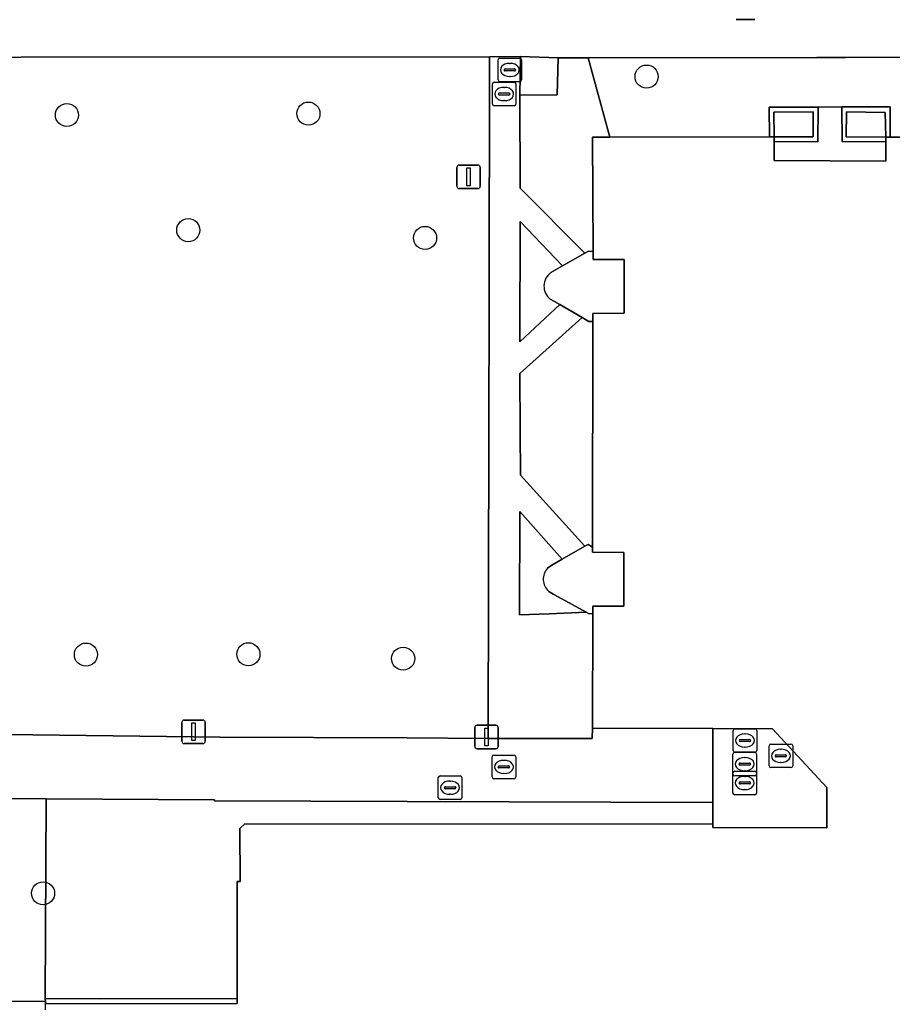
# Model space of a CAD drawing. Extents: x 161477 to 163040, y 383680 to 384871.
# Drawn here: x 162087.32 to 162124.28, y 384329.19 to 384370.84 of the extents above; entities that cross this region are included whole.
import ezdxf

# ---------------------------------------------------------------- set-up
doc = ezdxf.new("R2010")
doc.units = 0
for name, color, linetype in [('IMGEO_Boom', 7, 'Continuous'), ('IMGEO_Groenvoorziening', 7, 'Continuous'), ('IMGEO_Lichtmast', 7, 'Continuous'), ('IMGEO_Muur', 7, 'Continuous'), ('IMGEO_Pand', 7, 'Continuous'), ('IMGEO_Rioolput', 7, 'Continuous'), ('IMGEO_Terreindeel_gesloten', 7, 'Continuous'), ('IMGEO_Voetpad_gesloten', 7, 'Continuous'), ('IMGEO_Voetpad_open', 7, 'Continuous')]:
    doc.layers.add(name, color=color, linetype=linetype)

msp = doc.modelspace()

# ---------------------------------------------------------------- linework, layer by layer
at = {"layer": 'IMGEO_Boom'}
for centre in [(162113.87, 384368.43), (162089.32, 384366.8), (162099.55, 384366.86), (162094.46, 384361.92), (162104.49, 384361.59), (162090.124, 384343.93), (162097.007, 384343.944), (162103.56, 384343.76), (162088.31, 384333.814)]:
    msp.add_circle(centre, 0.489, dxfattribs=at)
at = {"layer": 'IMGEO_Groenvoorziening'}
for points in [[(162107.21, 384359.022), (162107.223, 384369.267), (162067.513, 384369.237), (162067.575, 384353.526), (162072.983, 384353.555), (162085.555, 384353.631), (162085.547, 384351.071), (162085.589, 384340.566), (162095.814, 384340.434), (162103.726, 384340.397), (162107.158, 384340.381), (162107.194, 384353.343)], [(162111.398, 384369.223), (162110.13, 384369.222), (162110.08, 384367.653), (162108.508, 384367.646), (162108.522, 384363.699), (162111.26, 384360.94), (162111.408, 384361.024), (162111.608, 384361.022), (162111.587, 384365.867), (162112.308, 384365.868)], [(162134.918, 384367.797), (162134.938, 384369.262), (162122.291, 384369.238), (162121.082, 384369.243), (162111.398, 384369.223), (162112.308, 384365.868), (162119.075, 384365.875), (162119.07, 384367.135), (162121.137, 384367.139), (162122.141, 384367.14), (162124.182, 384367.144), (162124.189, 384365.862), (162131.696, 384365.862), (162134.891, 384365.885)], [(162120.927, 384365.881), (162120.923, 384366.931), (162119.254, 384366.925), (162119.275, 384365.875)], [(162123.98, 384366.912), (162122.34, 384366.931), (162122.328, 384365.881), (162123.999, 384365.862)], [(162111.597, 384358.053), (162111.427, 384358.053), (162111.145, 384358.216), (162108.498, 384355.841), (162108.515, 384353.41), (162108.527, 384351.529), (162111.25, 384348.521), (162111.393, 384348.603), (162111.586, 384348.481), (162111.586, 384348.603)], [(162119.207, 384340.784), (162116.677, 384340.794), (162116.681, 384337.659), (162116.682, 384336.75), (162116.682, 384336.6), (162121.502, 384336.596), (162121.503, 384338.296)], [(162088.438, 384337.813), (162085.612, 384337.826), (162085.587, 384329.245), (162088.409, 384329.235), (162088.397, 384329.356)], [(162096.525, 384334.315), (162096.655, 384334.315), (162096.647, 384336.563), (162096.859, 384336.765), (162116.682, 384336.75), (162116.681, 384337.659), (162103.726, 384337.707), (162095.575, 384337.737), (162095.569, 384337.778), (162088.438, 384337.813), (162088.397, 384329.356), (162090.705, 384329.339), (162096.53, 384329.351)]]:
    msp.add_lwpolyline(points, close=True, dxfattribs=at)
for points in [[(162110.315, 384360.403), (162108.514, 384362.281), (162108.502, 384357.19), (162110.192, 384358.765), (162109.975, 384358.89), (162109.788, 384358.998)], [(162109.819, 384360.121), (162110.315, 384360.403)], [(162108.498, 384349.99), (162108.492, 384345.614), (162109.744, 384345.663), (162111.31, 384345.726), (162110.12, 384346.385), (162109.916, 384346.497), (162109.73, 384346.612)], [(162109.68, 384347.592), (162109.854, 384347.724), (162110.3, 384347.978), (162108.498, 384349.99)]]:
    msp.add_lwpolyline(points, dxfattribs=at)
for centre, radius, start, end in [((162110.228, 384359.548), 0.704, 125.4939, 231.3436), ((162110.174, 384347.126), 0.679, 136.6563, 229.1852)]:
    msp.add_arc(centre, radius, start, end, dxfattribs=at)
at = {"layer": 'IMGEO_Lichtmast'}
for p, q in [((162118.453, 384370.841), (162117.663, 384370.841)), ((162117.663, 384370.841), (162118.453, 384370.841)), ((162105.835, 384363.78), (162105.835, 384364.58)), ((162105.835, 384364.58), (162105.835, 384363.78)), ((162105.935, 384364.68), (162106.725, 384364.68)), ((162106.725, 384364.68), (162105.935, 384364.68)), ((162106.825, 384364.58), (162106.825, 384363.78)), ((162106.825, 384363.78), (162106.825, 384364.58)), ((162106.725, 384363.68), (162105.935, 384363.68)), ((162105.935, 384363.68), (162106.725, 384363.68)), ((162094.189, 384340.259), (162094.189, 384341.059)), ((162094.189, 384341.059), (162094.189, 384340.259)), ((162094.289, 384341.159), (162095.079, 384341.159)), ((162095.079, 384341.159), (162094.289, 384341.159)), ((162095.179, 384341.059), (162095.179, 384340.259)), ((162095.179, 384340.259), (162095.179, 384341.059)), ((162106.595, 384340.04), (162106.595, 384340.84)), ((162106.595, 384340.84), (162106.595, 384340.04)), ((162106.695, 384340.94), (162107.485, 384340.94)), ((162107.485, 384340.94), (162106.695, 384340.94)), ((162107.585, 384340.84), (162107.585, 384340.04)), ((162107.585, 384340.04), (162107.585, 384340.84)), ((162095.079, 384340.159), (162094.289, 384340.159)), ((162094.289, 384340.159), (162095.079, 384340.159)), ((162107.485, 384339.94), (162106.695, 384339.94)), ((162106.695, 384339.94), (162107.485, 384339.94))]:
    msp.add_line(p, q, dxfattribs=at)
for points in [[(162106.255, 384364.555), (162106.405, 384364.555), (162106.405, 384363.805), (162106.255, 384363.805), (162106.255, 384364.555)], [(162094.609, 384341.034), (162094.759, 384341.034), (162094.759, 384340.284), (162094.609, 384340.284), (162094.609, 384341.034)], [(162107.015, 384340.815), (162107.165, 384340.815), (162107.165, 384340.065), (162107.015, 384340.065), (162107.015, 384340.815)]]:
    msp.add_lwpolyline(points, dxfattribs=at)
for centre, start, end in [((162105.935, 384364.58), 90, 180), ((162105.935, 384364.58), 90, 180), ((162106.725, 384364.58), 0, 90), ((162106.725, 384364.58), 360, 90), ((162105.935, 384363.78), 180, 270), ((162105.935, 384363.78), 180, 270), ((162106.725, 384363.78), 270, 0), ((162106.725, 384363.78), 270, 0), ((162094.289, 384341.059), 90, 180), ((162094.289, 384341.059), 90, 180), ((162095.079, 384341.059), 0, 90), ((162095.079, 384341.059), 360, 90), ((162106.695, 384340.84), 90, 180), ((162106.695, 384340.84), 90, 180), ((162107.485, 384340.84), 0, 90), ((162107.485, 384340.84), 360, 90), ((162094.289, 384340.259), 180, 270), ((162094.289, 384340.259), 180, 270), ((162095.079, 384340.259), 270, 0), ((162095.079, 384340.259), 270, 0), ((162106.695, 384340.04), 180, 270), ((162106.695, 384340.04), 180, 270), ((162107.485, 384340.04), 270, 0), ((162107.485, 384340.04), 270, 0)]:
    msp.add_arc(centre, 0.1, start, end, dxfattribs=at)
at = {"layer": 'IMGEO_Muur'}
for points in [[(162119.07, 384367.135), (162119.075, 384365.875), (162119.275, 384365.875), (162119.275, 384365.675), (162121.127, 384365.66), (162121.137, 384367.139)], [(162119.275, 384365.875), (162119.254, 384366.925), (162120.923, 384366.931), (162120.927, 384365.881)], [(162122.141, 384367.14), (162122.15, 384365.672), (162123.999, 384365.662), (162123.999, 384365.862), (162124.189, 384365.862), (162124.182, 384367.144)], [(162123.999, 384365.862), (162122.328, 384365.881), (162122.34, 384366.931), (162123.98, 384366.912)], [(162096.53, 384329.351), (162090.705, 384329.339), (162088.397, 384329.356), (162088.409, 384329.235), (162088.407, 384329.147), (162096.53, 384329.151)]]:
    msp.add_lwpolyline(points, close=True, dxfattribs=at)
msp.add_lwpolyline([(162121.137, 384367.139), (162122.141, 384367.14)], dxfattribs=at)
at = {"layer": 'IMGEO_Pand'}
msp.add_lwpolyline([(162131.696, 384365.862), (162124.189, 384365.862), (162123.999, 384365.862), (162123.999, 384365.662), (162123.999, 384364.842), (162119.276, 384364.876), (162119.275, 384365.675), (162119.275, 384365.875), (162119.075, 384365.875), (162112.308, 384365.868), (162111.587, 384365.867), (162111.608, 384361.022), (162111.609, 384360.675), (162112.919, 384360.68), (162112.928, 384358.4), (162111.596, 384358.394), (162111.597, 384358.053), (162111.586, 384348.603), (162111.586, 384348.481), (162111.586, 384348.267), (162112.906, 384348.265), (162112.903, 384345.985), (162111.596, 384345.986), (162111.596, 384345.665), (162111.577, 384340.814), (162116.677, 384340.794), (162119.207, 384340.784), (162121.503, 384338.296), (162121.502, 384336.596), (162116.682, 384336.6), (162116.682, 384336.75), (162096.859, 384336.765), (162096.647, 384336.563), (162096.655, 384334.315), (162096.525, 384334.315), (162096.53, 384329.351), (162096.53, 384329.151)], dxfattribs=at)
at = {"layer": 'IMGEO_Rioolput'}
for p, q in [((162107.579, 384368.284), (162107.579, 384369.136)), ((162107.654, 384369.21), (162108.506, 384369.21)), ((162108.067, 384368.99), (162108.092, 384368.99)), ((162108.58, 384369.136), (162108.58, 384368.284)), ((162107.838, 384368.704), (162107.838, 384368.716)), ((162108.276, 384368.667), (162107.878, 384368.667)), ((162107.881, 384368.753), (162108.279, 384368.753)), ((162108.322, 384368.716), (162108.322, 384368.704)), ((162107.339, 384367.264), (162107.339, 384368.116)), ((162107.414, 384368.19), (162108.266, 384368.19)), ((162108.506, 384368.21), (162107.654, 384368.21)), ((162108.09, 384368.43), (162108.065, 384368.43)), ((162108.34, 384368.116), (162108.34, 384367.264)), ((162107.598, 384367.684), (162107.598, 384367.696)), ((162107.641, 384367.733), (162108.039, 384367.733)), ((162107.827, 384367.97), (162107.852, 384367.97)), ((162108.082, 384367.696), (162108.082, 384367.684)), ((162108.036, 384367.647), (162107.638, 384367.647)), ((162107.85, 384367.41), (162107.825, 384367.41)), ((162108.266, 384367.19), (162107.414, 384367.19)), ((162117.539, 384339.864), (162117.539, 384340.716)), ((162117.614, 384340.79), (162118.466, 384340.79)), ((162118.54, 384340.716), (162118.54, 384339.864)), ((162117.798, 384340.284), (162117.798, 384340.296)), ((162118.236, 384340.247), (162117.838, 384340.247)), ((162117.841, 384340.333), (162118.239, 384340.333)), ((162118.027, 384340.57), (162118.052, 384340.57)), ((162118.282, 384340.296), (162118.282, 384340.284)), ((162117.604, 384339.79), (162118.456, 384339.79)), ((162118.466, 384339.79), (162117.614, 384339.79)), ((162118.05, 384340.01), (162118.025, 384340.01)), ((162119.059, 384339.214), (162119.059, 384340.066)), ((162119.134, 384340.14), (162119.986, 384340.14)), ((162119.547, 384339.92), (162119.572, 384339.92)), ((162120.06, 384340.066), (162120.06, 384339.214)), ((162107.329, 384338.744), (162107.329, 384339.596)), ((162107.404, 384339.67), (162108.256, 384339.67)), ((162107.817, 384339.45), (162107.842, 384339.45)), ((162108.33, 384339.596), (162108.33, 384338.744)), ((162117.529, 384338.864), (162117.529, 384339.716)), ((162118.017, 384339.57), (162118.042, 384339.57)), ((162118.53, 384339.716), (162118.53, 384338.864)), ((162119.318, 384339.634), (162119.318, 384339.646)), ((162119.756, 384339.597), (162119.358, 384339.597)), ((162119.361, 384339.683), (162119.759, 384339.683)), ((162119.57, 384339.36), (162119.545, 384339.36)), ((162119.802, 384339.646), (162119.802, 384339.634)), ((162107.588, 384339.164), (162107.588, 384339.176)), ((162108.026, 384339.127), (162107.628, 384339.127)), ((162107.631, 384339.213), (162108.029, 384339.213)), ((162108.072, 384339.176), (162108.072, 384339.164)), ((162117.604, 384338.99), (162118.456, 384338.99)), ((162117.788, 384339.284), (162117.788, 384339.296)), ((162118.226, 384339.247), (162117.828, 384339.247)), ((162117.831, 384339.333), (162118.229, 384339.333)), ((162118.04, 384339.01), (162118.015, 384339.01)), ((162118.272, 384339.296), (162118.272, 384339.284)), ((162119.986, 384339.14), (162119.134, 384339.14)), ((162105.049, 384337.864), (162105.049, 384338.716)), ((162105.124, 384338.79), (162105.976, 384338.79)), ((162105.537, 384338.57), (162105.562, 384338.57)), ((162106.05, 384338.716), (162106.05, 384337.864)), ((162108.256, 384338.67), (162107.404, 384338.67)), ((162107.84, 384338.89), (162107.815, 384338.89)), ((162117.529, 384338.064), (162117.529, 384338.916)), ((162118.456, 384338.79), (162117.604, 384338.79)), ((162117.831, 384338.533), (162118.229, 384338.533)), ((162118.017, 384338.77), (162118.042, 384338.77)), ((162118.53, 384338.916), (162118.53, 384338.064)), ((162105.308, 384338.284), (162105.308, 384338.296)), ((162105.746, 384338.247), (162105.348, 384338.247)), ((162105.351, 384338.333), (162105.749, 384338.333)), ((162105.792, 384338.296), (162105.792, 384338.284)), ((162117.788, 384338.484), (162117.788, 384338.496)), ((162118.226, 384338.447), (162117.828, 384338.447)), ((162118.04, 384338.21), (162118.015, 384338.21)), ((162118.272, 384338.496), (162118.272, 384338.484)), ((162105.976, 384337.79), (162105.124, 384337.79)), ((162105.56, 384338.01), (162105.535, 384338.01)), ((162118.456, 384337.99), (162117.604, 384337.99))]:
    msp.add_line(p, q, dxfattribs=at)
for points in [[(162107.579, 384368.284), (162107.579, 384369.136)], [(162107.654, 384369.21), (162108.506, 384369.21)], [(162108.58, 384369.136), (162108.58, 384368.284)], [(162107.339, 384367.264), (162107.339, 384368.116)], [(162107.414, 384368.19), (162108.266, 384368.19)], [(162108.506, 384368.21), (162107.654, 384368.21)], [(162108.34, 384368.116), (162108.34, 384367.264)], [(162108.266, 384367.19), (162107.414, 384367.19)], [(162117.539, 384339.864), (162117.539, 384340.716)], [(162117.614, 384340.79), (162118.466, 384340.79)], [(162118.54, 384340.716), (162118.54, 384339.864)], [(162117.604, 384339.79), (162118.456, 384339.79)], [(162118.466, 384339.79), (162117.614, 384339.79)], [(162119.059, 384339.214), (162119.059, 384340.066)], [(162119.134, 384340.14), (162119.986, 384340.14)], [(162120.06, 384340.066), (162120.06, 384339.214)], [(162107.329, 384338.744), (162107.329, 384339.596)], [(162107.404, 384339.67), (162108.256, 384339.67)], [(162108.33, 384339.596), (162108.33, 384338.744)], [(162117.529, 384338.864), (162117.529, 384339.716)], [(162118.53, 384339.716), (162118.53, 384338.864)], [(162117.604, 384338.99), (162118.456, 384338.99)], [(162119.986, 384339.14), (162119.134, 384339.14)], [(162105.049, 384337.864), (162105.049, 384338.716)], [(162105.124, 384338.79), (162105.976, 384338.79)], [(162106.05, 384338.716), (162106.05, 384337.864)], [(162108.256, 384338.67), (162107.404, 384338.67)], [(162117.529, 384338.064), (162117.529, 384338.916)], [(162118.456, 384338.79), (162117.604, 384338.79)], [(162118.53, 384338.916), (162118.53, 384338.064)], [(162105.976, 384337.79), (162105.124, 384337.79)], [(162118.456, 384337.99), (162117.604, 384337.99)]]:
    msp.add_lwpolyline(points, dxfattribs=at)
for centre, radius, start, end in [((162107.656, 384369.134), 0.0765, 91.552, 178.448), ((162107.656, 384369.134), 0.0765, 91.552, 178.448), ((162108.504, 384369.134), 0.0765, 1.552, 88.448), ((162108.504, 384369.134), 0.0765, 1.552, 88.448), ((162107.878, 384368.713), 0.0403, 85.8775, 175.7526), ((162107.875, 384368.703), 0.0366, 178.938, 274.7102), ((162108.279, 384368.71), 0.043, 264.8664, 352.4533), ((162108.283, 384368.715), 0.0386, 1.7309, 96.639), ((162107.416, 384368.114), 0.0765, 91.552, 178.448), ((162107.416, 384368.114), 0.0765, 91.552, 178.448), ((162107.656, 384368.286), 0.0765, 181.552, 268.448), ((162107.656, 384368.286), 0.0765, 181.552, 268.448), ((162108.264, 384368.114), 0.0765, 1.552, 88.448), ((162108.264, 384368.114), 0.0765, 1.552, 88.448), ((162108.504, 384368.286), 0.0765, 271.552, 358.448), ((162108.504, 384368.286), 0.0765, 271.552, 358.448), ((162107.638, 384367.693), 0.0403, 85.8775, 175.7526), ((162107.635, 384367.683), 0.0366, 178.938, 274.7102), ((162108.039, 384367.69), 0.043, 264.8664, 352.4533), ((162108.043, 384367.695), 0.0386, 1.7309, 96.639), ((162107.416, 384367.266), 0.0765, 181.552, 268.448), ((162107.416, 384367.266), 0.0765, 181.552, 268.448), ((162108.264, 384367.266), 0.0765, 271.552, 358.448), ((162108.264, 384367.266), 0.0765, 271.552, 358.448), ((162117.616, 384340.714), 0.0765, 91.552, 178.448), ((162117.616, 384340.714), 0.0765, 91.552, 178.448), ((162118.464, 384340.714), 0.0765, 1.552, 88.448), ((162118.464, 384340.714), 0.0765, 1.552, 88.448), ((162117.838, 384340.293), 0.0403, 85.8775, 175.7526), ((162117.835, 384340.283), 0.0366, 178.938, 274.7102), ((162118.239, 384340.29), 0.043, 264.8664, 352.4533), ((162118.243, 384340.295), 0.0386, 1.7309, 96.639), ((162117.606, 384339.714), 0.0765, 91.552, 178.448), ((162117.606, 384339.714), 0.0765, 91.552, 178.448), ((162117.616, 384339.866), 0.0765, 181.552, 268.448), ((162117.616, 384339.866), 0.0765, 181.552, 268.448), ((162118.454, 384339.714), 0.0765, 1.552, 88.448), ((162118.454, 384339.714), 0.0765, 1.552, 88.448), ((162118.464, 384339.866), 0.0765, 271.552, 358.448), ((162118.464, 384339.866), 0.0765, 271.552, 358.448), ((162119.136, 384340.064), 0.0765, 91.552, 178.448), ((162119.136, 384340.064), 0.0765, 91.552, 178.448), ((162119.984, 384340.064), 0.0765, 1.552, 88.448), ((162119.984, 384340.064), 0.0765, 1.552, 88.448), ((162107.406, 384339.594), 0.0765, 91.552, 178.448), ((162107.406, 384339.594), 0.0765, 91.552, 178.448), ((162108.254, 384339.594), 0.0765, 1.552, 88.448), ((162108.254, 384339.594), 0.0765, 1.552, 88.448), ((162119.358, 384339.643), 0.0403, 85.8775, 175.7526), ((162119.355, 384339.633), 0.0366, 178.938, 274.7102), ((162119.759, 384339.64), 0.043, 264.8664, 352.4533), ((162119.763, 384339.645), 0.0386, 1.7309, 96.639), ((162107.628, 384339.173), 0.0403, 85.8775, 175.7526), ((162107.625, 384339.163), 0.0366, 178.938, 274.7102), ((162108.029, 384339.17), 0.043, 264.8664, 352.4533), ((162108.033, 384339.175), 0.0386, 1.7309, 96.639), ((162117.606, 384338.914), 0.0765, 91.552, 178.448), ((162117.606, 384338.914), 0.0765, 91.552, 178.448), ((162117.828, 384339.293), 0.0403, 85.8775, 175.7526), ((162117.825, 384339.283), 0.0366, 178.938, 274.7102), ((162118.229, 384339.29), 0.043, 264.8664, 352.4533), ((162118.233, 384339.295), 0.0386, 1.7309, 96.639), ((162118.454, 384338.914), 0.0765, 1.552, 88.448), ((162118.454, 384338.914), 0.0765, 1.552, 88.448), ((162119.136, 384339.216), 0.0765, 181.552, 268.448), ((162119.136, 384339.216), 0.0765, 181.552, 268.448), ((162119.984, 384339.216), 0.0765, 271.552, 358.448), ((162119.984, 384339.216), 0.0765, 271.552, 358.448), ((162105.126, 384338.714), 0.0765, 91.552, 178.448), ((162105.126, 384338.714), 0.0765, 91.552, 178.448), ((162105.974, 384338.714), 0.0765, 1.552, 88.448), ((162105.974, 384338.714), 0.0765, 1.552, 88.448), ((162107.406, 384338.746), 0.0765, 181.552, 268.448), ((162107.406, 384338.746), 0.0765, 181.552, 268.448), ((162108.254, 384338.746), 0.0765, 271.552, 358.448), ((162108.254, 384338.746), 0.0765, 271.552, 358.448), ((162117.606, 384338.866), 0.0765, 181.552, 268.448), ((162117.606, 384338.866), 0.0765, 181.552, 268.448), ((162117.828, 384338.493), 0.0403, 85.8775, 175.7526), ((162118.233, 384338.495), 0.0386, 1.7309, 96.639), ((162118.454, 384338.866), 0.0765, 271.552, 358.448), ((162118.454, 384338.866), 0.0765, 271.552, 358.448), ((162105.348, 384338.293), 0.0403, 85.8775, 175.7526), ((162105.345, 384338.283), 0.0366, 178.938, 274.7102), ((162105.749, 384338.29), 0.043, 264.8664, 352.4533), ((162105.753, 384338.295), 0.0386, 1.7309, 96.639), ((162117.825, 384338.483), 0.0366, 178.938, 274.7102), ((162118.229, 384338.49), 0.043, 264.8664, 352.4533), ((162105.126, 384337.866), 0.0765, 181.552, 268.448), ((162105.126, 384337.866), 0.0765, 181.552, 268.448), ((162105.974, 384337.866), 0.0765, 271.552, 358.448), ((162105.974, 384337.866), 0.0765, 271.552, 358.448), ((162117.606, 384338.066), 0.0765, 181.552, 268.448), ((162117.606, 384338.066), 0.0765, 181.552, 268.448), ((162118.454, 384338.066), 0.0765, 271.552, 358.448), ((162118.454, 384338.066), 0.0765, 271.552, 358.448)]:
    msp.add_arc(centre, radius, start, end, dxfattribs=at)
for centre, major_axis, ratio, start_param, end_param in [((162108.066, 384368.71), (-0.387, 0.002), 0.722429, 4.712389, 7.853982), ((162108.091, 384368.71), (-0.39, 0.002), 0.717154, 1.570796, 4.712389), ((162107.826, 384367.69), (-0.387, 0.002), 0.722429, 4.712389, 7.853982), ((162107.851, 384367.69), (-0.39, 0.002), 0.717154, 1.570796, 4.712389), ((162118.026, 384340.29), (-0.387, 0.002), 0.722429, 4.712389, 7.853982), ((162118.051, 384340.29), (-0.39, 0.002), 0.717154, 1.570796, 4.712389), ((162119.546, 384339.64), (-0.387, 0.002), 0.722429, 4.712389, 7.853982), ((162119.571, 384339.64), (-0.39, 0.002), 0.717154, 1.570796, 4.712389), ((162107.816, 384339.17), (-0.387, 0.002), 0.722429, 4.712389, 7.853982), ((162107.841, 384339.17), (-0.39, 0.002), 0.717154, 1.570796, 4.712389), ((162118.016, 384339.29), (-0.387, 0.002), 0.722429, 4.712389, 7.853982), ((162118.041, 384339.29), (-0.39, 0.002), 0.717154, 1.570796, 4.712389), ((162105.536, 384338.29), (-0.387, 0.002), 0.722429, 4.712389, 7.853982), ((162105.561, 384338.29), (-0.39, 0.002), 0.717154, 1.570796, 4.712389), ((162118.016, 384338.49), (-0.387, 0.002), 0.722429, 4.712389, 7.853982), ((162118.041, 384338.49), (-0.39, 0.002), 0.717154, 1.570796, 4.712389)]:
    msp.add_ellipse(centre, major_axis=major_axis, ratio=ratio, start_param=start_param, end_param=end_param, dxfattribs=at)
at = {"layer": 'IMGEO_Terreindeel_gesloten'}
for points in [[(162112.919, 384360.68), (162111.609, 384360.675), (162111.608, 384361.022), (162111.408, 384361.024), (162111.26, 384360.94), (162110.315, 384360.403), (162109.819, 384360.121)], [(162109.788, 384358.998), (162109.975, 384358.89), (162110.192, 384358.765), (162111.145, 384358.216), (162111.427, 384358.053), (162111.597, 384358.053), (162111.596, 384358.394), (162112.928, 384358.4), (162112.919, 384360.68)], [(162112.906, 384348.265), (162111.586, 384348.267), (162111.586, 384348.481), (162111.393, 384348.603), (162111.25, 384348.521), (162110.3, 384347.978), (162109.854, 384347.724), (162109.68, 384347.592)], [(162109.73, 384346.612), (162109.916, 384346.497), (162110.12, 384346.385), (162111.31, 384345.726), (162111.416, 384345.667), (162111.596, 384345.665), (162111.596, 384345.986), (162112.903, 384345.985), (162112.906, 384348.265)]]:
    msp.add_lwpolyline(points, dxfattribs=at)
for centre, radius, start, end in [((162110.228, 384359.548), 0.704, 125.4939, 231.3436), ((162110.174, 384347.126), 0.679, 136.6563, 229.1852)]:
    msp.add_arc(centre, radius, start, end, dxfattribs=at)
at = {"layer": 'IMGEO_Voetpad_gesloten'}
msp.add_lwpolyline([(162110.13, 384369.222), (162108.527, 384369.279), (162108.508, 384367.646), (162110.08, 384367.653)], close=True, dxfattribs=at)
at = {"layer": 'IMGEO_Voetpad_open'}
msp.add_lwpolyline([(162088.385, 384324.382), (162088.442, 384324.381), (162088.407, 384329.147), (162088.409, 384329.235), (162085.587, 384329.245), (162085.612, 384337.826), (162085.589, 384340.566), (162085.547, 384351.071), (162085.555, 384353.631), (162072.983, 384353.555), (162067.575, 384353.526), (162067.513, 384369.237), (162107.223, 384369.267), (162108.527, 384369.279), (162110.13, 384369.222), (162111.398, 384369.223), (162121.082, 384369.243), (162122.291, 384369.238), (162134.938, 384369.262)], dxfattribs=at)
for points in [[(162108.522, 384363.699), (162108.508, 384367.646), (162108.527, 384369.279), (162107.223, 384369.267), (162107.21, 384359.022), (162107.194, 384353.343), (162107.158, 384340.381), (162111.57, 384340.381), (162111.577, 384340.814), (162111.596, 384345.665), (162111.416, 384345.667), (162111.31, 384345.726), (162109.744, 384345.663), (162108.492, 384345.614), (162108.498, 384349.99), (162110.3, 384347.978), (162111.25, 384348.521), (162108.527, 384351.529), (162108.515, 384353.41), (162108.498, 384355.841), (162111.145, 384358.216), (162110.192, 384358.765), (162108.502, 384357.19), (162108.514, 384362.281), (162110.315, 384360.403), (162111.26, 384360.94)], [(162123.999, 384365.662), (162122.15, 384365.672), (162122.141, 384367.14), (162121.137, 384367.139), (162121.127, 384365.66), (162119.275, 384365.675), (162119.276, 384364.876), (162123.999, 384364.842)], [(162116.677, 384340.794), (162111.577, 384340.814), (162111.57, 384340.381), (162107.158, 384340.381), (162103.726, 384340.397), (162095.814, 384340.434), (162085.589, 384340.566), (162085.612, 384337.826), (162088.438, 384337.813), (162095.569, 384337.778), (162095.575, 384337.737), (162103.726, 384337.707), (162116.681, 384337.659)]]:
    msp.add_lwpolyline(points, close=True, dxfattribs=at)

doc.saveas('drawing.dxf')
